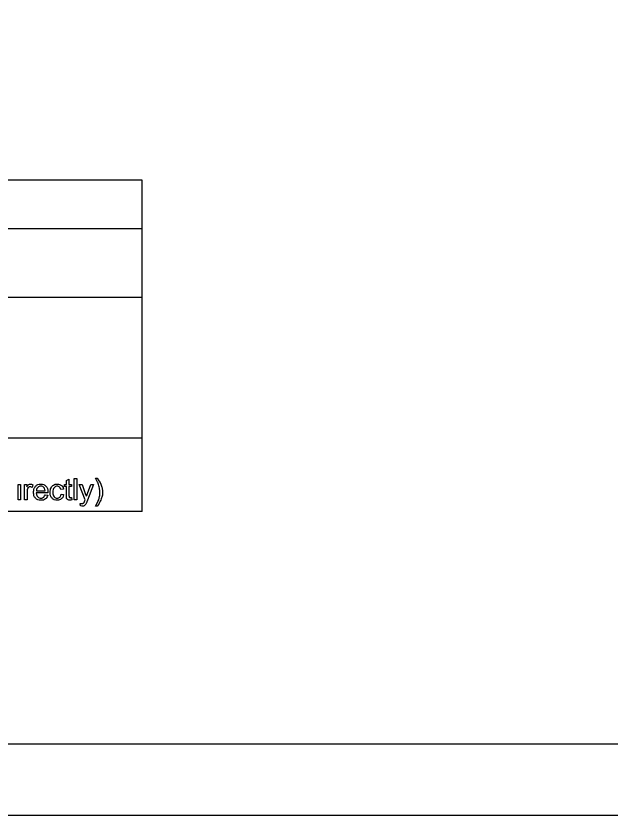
# Model space of a CAD drawing. Extents: x 0 to 34, y 0 to 22.
# Drawn here: x 5.74 to 9.93, y 0 to 5.64 of the extents above; entities that cross this region are included whole.
import ezdxf

# ---------------------------------------------------------------- set-up
doc = ezdxf.new("R2010")
doc.units = 0
for name, color, linetype in [('SH_Border', 7, 'Continuous'), ('SH_Cut_Line', 7, 'Continuous'), ('SH_Data', 7, 'Continuous'), ('SH_Text', 7, 'Continuous')]:
    doc.layers.add(name, color=color, linetype=linetype)

msp = doc.modelspace()

# ---------------------------------------------------------------- linework, layer by layer
at = {"layer": 'SH_Border'}
msp.add_lwpolyline([(1.5, 21.5), (33.5, 21.5), (33.5, 0.5), (1.5, 0.5)], close=True, dxfattribs=at)
at = {"layer": 'SH_Cut_Line'}
msp.add_lwpolyline([(0, 0), (34, 0), (34, 22), (0, 22)], close=True, dxfattribs=at)
at = {"layer": 'SH_Data'}
for p, q in [((6.6275, 4.4803), (2.3775, 4.4803)), ((6.6275, 2.1428), (6.6275, 4.4803)), ((2.3775, 4.1387), (6.6275, 4.1387)), ((2.3775, 3.6553), (6.6275, 3.6553)), ((6.6275, 2.6607), (2.3775, 2.6607)), ((6.6275, 2.1428), (2.3775, 2.1428))]:
    msp.add_line(p, q, dxfattribs=at)
at = {"layer": 'SH_Text'}
for points in [[(6.092, 2.2558), (6.092, 2.3185), (6.0784, 2.3185), (6.0784, 2.3328), (6.092, 2.3328), (6.092, 2.3597), (6.1105, 2.3708), (6.1105, 2.3328), (6.1289, 2.3328), (6.1289, 2.3185), (6.1105, 2.3185), (6.1105, 2.2547)], [(6.1465, 2.2239), (6.1465, 2.3741), (6.1649, 2.3741), (6.1649, 2.2239), (6.1465, 2.2239)], [(6.2974, 2.3766), (6.3105, 2.3766)], [(5.7509, 2.2239), (5.7509, 2.3328), (5.7693, 2.3328), (5.7693, 2.2239), (5.7509, 2.2239)], [(5.7971, 2.2239), (5.7971, 2.3328), (5.8137, 2.3328), (5.8137, 2.3163)], [(5.8562, 2.3293), (5.8497, 2.3122)], [(6.2243, 2.2238), (6.183, 2.3328), (6.2029, 2.3328), (6.2255, 2.2699)], [(6.241, 2.2693), (6.2643, 2.3328), (6.2827, 2.3328), (6.2414, 2.222)], [(5.8155, 2.2809), (5.8155, 2.2239), (5.7971, 2.2239)], [(5.9611, 2.2736), (5.88, 2.2736)], [(5.881, 2.2887), (5.9418, 2.2887)], [(5.9416, 2.2591), (5.9606, 2.2567)], [(6.0712, 2.3007), (6.0532, 2.298)], [(6.0548, 2.2638), (6.0729, 2.2613)], [(6.1289, 2.2404), (6.1315, 2.2241)], [(6.1928, 2.1821), (6.1907, 2.1995)], [(6.3105, 2.1798), (6.2974, 2.1798)]]:
    msp.add_lwpolyline(points, dxfattribs=at)
for points in [[(6.2974, 2.1798), (6.3279, 2.2289), (6.3279, 2.2782), (6.3279, 2.2974), (6.3235, 2.3164), (6.32, 2.3317), (6.3138, 2.3459), (6.3098, 2.3551), (6.2974, 2.3766)], [(6.3105, 2.3766), (6.3298, 2.3509), (6.339, 2.325), (6.3469, 2.3026), (6.3469, 2.2783), (6.3469, 2.2506), (6.3363, 2.2248), (6.3257, 2.199), (6.3105, 2.1798)], [(5.8137, 2.3163), (5.8201, 2.3278), (5.8254, 2.3315), (5.8308, 2.3352), (5.8372, 2.3352), (5.8466, 2.3352), (5.8562, 2.3293)], [(5.8497, 2.3122), (5.843, 2.3162), (5.8363, 2.3162), (5.8302, 2.3162), (5.8255, 2.3125), (5.8207, 2.3089), (5.8186, 2.3024), (5.8155, 2.2926), (5.8155, 2.2809)], [(5.9606, 2.2567), (5.9561, 2.24), (5.9439, 2.2307), (5.9317, 2.2215), (5.9128, 2.2215), (5.8889, 2.2215), (5.875, 2.2362), (5.861, 2.2509), (5.861, 2.2774), (5.861, 2.3049), (5.8751, 2.32), (5.8892, 2.3352), (5.9118, 2.3352), (5.9336, 2.3352), (5.9474, 2.3203), (5.9612, 2.3055), (5.9612, 2.2785), (5.9612, 2.2769), (5.9611, 2.2736)], [(5.9418, 2.2887), (5.9405, 2.3025), (5.9348, 2.3094), (5.926, 2.3201), (5.912, 2.3201), (5.8993, 2.3201), (5.8906, 2.3115), (5.8819, 2.303), (5.881, 2.2887)], [(6.0729, 2.2613), (6.07, 2.2427), (6.0577, 2.2321), (6.0455, 2.2215), (6.0277, 2.2215), (6.0053, 2.2215), (5.9917, 2.2361), (5.9782, 2.2507), (5.9782, 2.2779), (5.9782, 2.2955), (5.984, 2.3088), (5.9899, 2.322), (6.0018, 2.3286), (6.0137, 2.3352), (6.0278, 2.3352), (6.0455, 2.3352), (6.0568, 2.3262), (6.068, 2.3172), (6.0712, 2.3007)], [(6.0532, 2.298), (6.0507, 2.309), (6.0442, 2.3145), (6.0377, 2.3201), (6.0285, 2.3201), (6.0146, 2.3201), (6.0059, 2.3101), (5.9972, 2.3001), (5.9972, 2.2784), (5.9972, 2.2565), (6.0056, 2.2466), (6.014, 2.2366), (6.0275, 2.2366), (6.0384, 2.2366), (6.0456, 2.2433), (6.0529, 2.2499), (6.0548, 2.2638)], [(5.88, 2.2736), (5.881, 2.2557), (5.8901, 2.2462), (5.8992, 2.2366), (5.9129, 2.2366), (5.923, 2.2366), (5.9302, 2.242), (5.9374, 2.2473), (5.9416, 2.2591)], [(6.1315, 2.2241), (6.1238, 2.2224), (6.1176, 2.2224), (6.1076, 2.2224), (6.1021, 2.2256), (6.0965, 2.2288), (6.0943, 2.234), (6.092, 2.2392), (6.092, 2.2558)], [(6.2255, 2.2699), (6.2299, 2.258), (6.2334, 2.2448), (6.2366, 2.2572), (6.241, 2.2693)], [(6.1105, 2.2547), (6.1105, 2.2468), (6.1114, 2.2445), (6.1124, 2.2423), (6.1146, 2.2409), (6.1168, 2.2396), (6.1209, 2.2396), (6.1239, 2.2396), (6.1289, 2.2404)], [(6.1907, 2.1995), (6.1967, 2.1978), (6.2012, 2.1978), (6.2074, 2.1978), (6.211, 2.1999), (6.2147, 2.2019), (6.2171, 2.2056), (6.2188, 2.2084), (6.2227, 2.2193), (6.2232, 2.2209), (6.2243, 2.2238)], [(6.2414, 2.222), (6.2348, 2.2042), (6.2311, 2.1974), (6.2262, 2.1883), (6.2198, 2.1841), (6.2135, 2.1799), (6.2046, 2.1799), (6.1993, 2.1799), (6.1928, 2.1821)]]:
    msp.add_open_spline(points, degree=3, dxfattribs=at)

doc.saveas('drawing.dxf')
